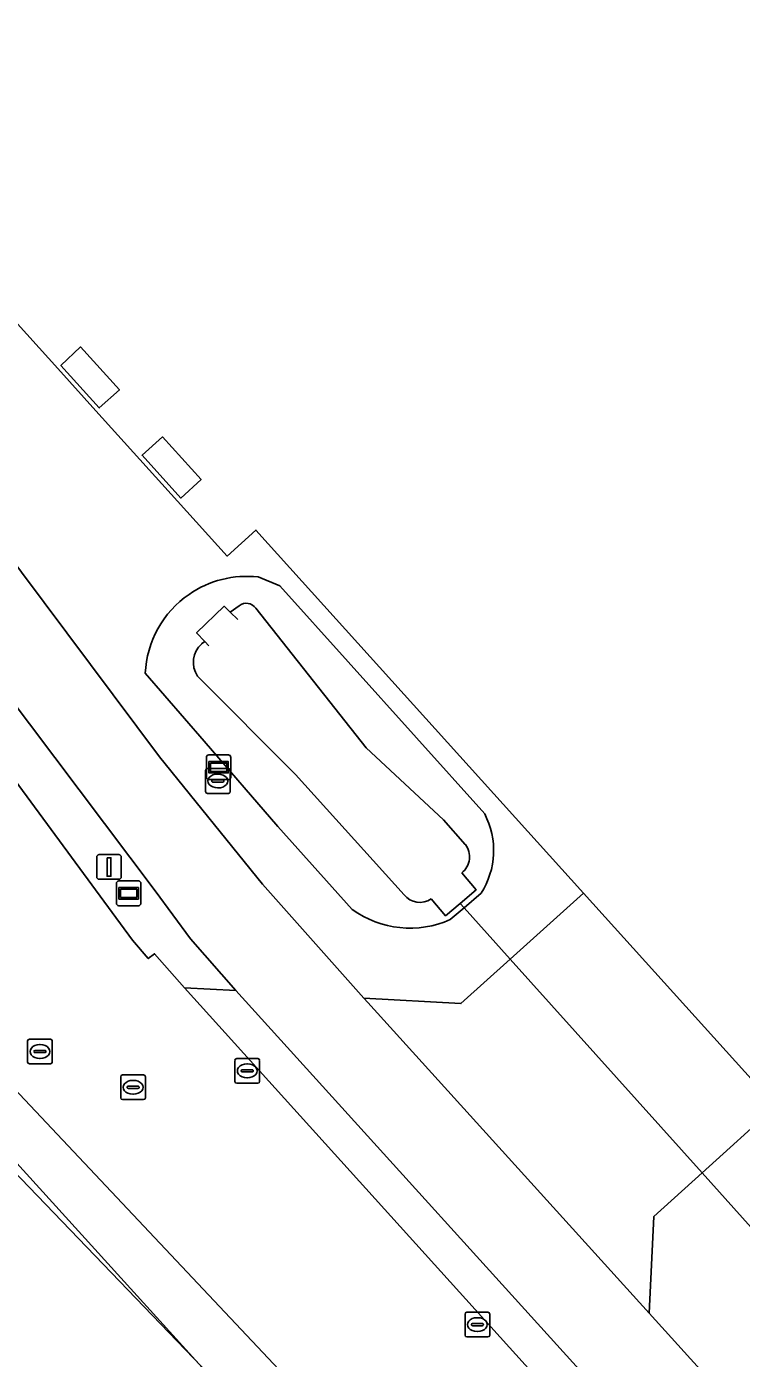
# Model space of a CAD drawing. Extents: x 156141 to 158132, y 385651 to 388333.
# Drawn here: x 156648 to 156677, y 387584.6 to 387638.5 of the extents above; entities that cross this region are included whole.
import ezdxf

# ---------------------------------------------------------------- set-up
doc = ezdxf.new("R2010")
doc.units = 0
for name, color, linetype in [('IMGEO_Berm_groen', 7, 'Continuous'), ('IMGEO_Brandkraan', 7, 'Continuous'), ('IMGEO_Duiker', 7, 'Continuous'), ('IMGEO_Erf', 7, 'Continuous'), ('IMGEO_Fietspad_gesloten', 7, 'Continuous'), ('IMGEO_Groenvoorziening', 7, 'Continuous'), ('IMGEO_Hek', 7, 'Continuous'), ('IMGEO_Informatiebord', 7, 'Continuous'), ('IMGEO_Kolk', 7, 'Continuous'), ('IMGEO_Lage_trafo', 7, 'Continuous'), ('IMGEO_Lichtmast', 7, 'Continuous'), ('IMGEO_Muur', 7, 'Continuous'), ('IMGEO_Oever', 7, 'Continuous'), ('IMGEO_Rijbaan_lokaal_gesloten', 7, 'Continuous'), ('IMGEO_Rijbaan_lokaal_open', 7, 'Continuous'), ('IMGEO_Rioolput', 7, 'Continuous'), ('IMGEO_Verklikker', 7, 'Continuous'), ('IMGEO_Waterloop', 7, 'Continuous')]:
    doc.layers.add(name, color=color, linetype=linetype)

msp = doc.modelspace()

# ---------------------------------------------------------------- linework, layer by layer
at = {"layer": 'IMGEO_Berm_groen'}
for points in [[(156631.794, 387630.013), (156631.221, 387629.55), (156635.328, 387624.409), (156643.266, 387613.813), (156652.324, 387601.511), (156652.968, 387600.758), (156653.22, 387600.956), (156654.437, 387599.58), (156656.514, 387599.474), (156654.677, 387601.565), (156653.249, 387603.495)], [(156653.249, 387603.495), (156633.874, 387629.22)], [(156619.894, 387618.693), (156621.328, 387618.297), (156622.076, 387617.962), (156623.109, 387617.268), (156623.862, 387616.763), (156654.792, 387584.595), (156659.669, 387579.524), (156664.874, 387573.724), (156670.466, 387567.492), (156676.557, 387560.705), (156683.035, 387553.487), (156683.223, 387556.751), (156679.046, 387561.32), (156660.668, 387581.568), (156627.604, 387616.653), (156622.677, 387622.734)]]:
    msp.add_lwpolyline(points, dxfattribs=at)
at = {"layer": 'IMGEO_Brandkraan'}
for p, q in [((156655.284, 387607.518), (156655.284, 387608.37)), ((156655.359, 387608.444), (156656.211, 387608.444)), ((156655.772, 387608.224), (156655.797, 387608.224)), ((156656.285, 387608.37), (156656.285, 387607.518)), ((156655.543, 387607.938), (156655.543, 387607.95)), ((156655.981, 387607.901), (156655.583, 387607.901)), ((156655.586, 387607.987), (156655.984, 387607.987)), ((156655.795, 387607.664), (156655.77, 387607.664)), ((156656.027, 387607.95), (156656.027, 387607.938)), ((156656.211, 387607.444), (156655.359, 387607.444))]:
    msp.add_line(p, q, dxfattribs=at)
for points in [[(156655.284, 387607.518), (156655.284, 387608.37)], [(156655.359, 387608.444), (156656.211, 387608.444)], [(156656.285, 387608.37), (156656.285, 387607.518)], [(156656.211, 387607.444), (156655.359, 387607.444)]]:
    msp.add_lwpolyline(points, dxfattribs=at)
for centre, radius, start, end in [((156655.361, 387608.368), 0.0765, 91.552, 178.448), ((156655.361, 387608.368), 0.0765, 91.552, 178.448), ((156656.209, 387608.368), 0.0765, 1.552, 88.448), ((156656.209, 387608.368), 0.0765, 1.552, 88.448), ((156655.361, 387607.52), 0.0765, 181.552, 268.448), ((156655.361, 387607.52), 0.0765, 181.552, 268.448), ((156655.583, 387607.947), 0.0403, 85.8775, 175.7526), ((156655.58, 387607.937), 0.0366, 178.938, 274.7102), ((156655.984, 387607.944), 0.043, 264.8664, 352.4533), ((156655.988, 387607.949), 0.0386, 1.7309, 96.639), ((156656.209, 387607.52), 0.0765, 271.552, 358.448), ((156656.209, 387607.52), 0.0765, 271.552, 358.448)]:
    msp.add_arc(centre, radius, start, end, dxfattribs=at)
for centre, major_axis, ratio, start_param, end_param in [((156655.771, 387607.944), (-0.387, 0.002), 0.722429, 4.712389, 7.853982), ((156655.796, 387607.944), (-0.39, 0.002), 0.717154, 1.570796, 4.712389)]:
    msp.add_ellipse(centre, major_axis=major_axis, ratio=ratio, start_param=start_param, end_param=end_param, dxfattribs=at)
at = {"layer": 'IMGEO_Duiker'}
msp.add_lwpolyline([(156665.589, 387602.994), (156665.75, 387602.815), (156667.62, 387600.734), (156675.388, 387592.091), (156678.654, 387588.457), (156679.148, 387587.907), (156679.267, 387587.775)], dxfattribs=at)
at = {"layer": 'IMGEO_Erf'}
msp.add_lwpolyline([(156635.094, 387640.354), (156649.301, 387624.631), (156650.851, 387622.917), (156654.149, 387619.266), (156656.158, 387617.043), (156657.325, 387618.097), (156670.587, 387603.403), (156678.365, 387594.783), (156679.166, 387593.896), (156686.466, 387600.496), (156688.888, 387601.354), (156691.163, 387600.15), (156724.535, 387562.997), (156709.488, 387563.912), (156707.811, 387562.233), (156752.805, 387512.437), (156782.941, 387479.122), (156787.929, 387473.603), (156795.681, 387465.029)], dxfattribs=at)
for points in [[(156651.797, 387623.776), (156650.983, 387623.037), (156649.43, 387624.754), (156650.219, 387625.507)], [(156655.106, 387620.146), (156654.283, 387619.389), (156652.717, 387621.12), (156653.537, 387621.867)]]:
    msp.add_lwpolyline(points, close=True, dxfattribs=at)
at = {"layer": 'IMGEO_Fietspad_gesloten'}
msp.add_lwpolyline([(156788.894, 387458.71), (156781.004, 387467.422), (156751.5, 387500), (156673.243, 387586.408), (156661.859, 387598.978), (156661.694, 387599.163), (156657.588, 387603.771), (156653.428, 387608.928), (156636.612, 387631.386), (156633.874, 387629.22), (156653.249, 387603.495), (156654.677, 387601.565), (156656.514, 387599.474), (156673.017, 387581.269), (156675.728, 387578.392), (156710.195, 387540.331), (156712.111, 387538.216), (156746.718, 387500), (156776.128, 387467.523), (156788.556, 387453.799)], dxfattribs=at)
at = {"layer": 'IMGEO_Groenvoorziening'}
for points in [[(156657.325, 387618.097), (156656.158, 387617.043), (156654.149, 387619.266), (156650.851, 387622.917), (156649.301, 387624.631), (156635.094, 387640.354)], [(156634.852, 387633.736), (156636.612, 387631.386), (156653.428, 387608.928), (156657.588, 387603.771), (156661.694, 387599.163), (156665.621, 387598.937), (156667.62, 387600.734), (156670.587, 387603.403), (156657.325, 387618.097)], [(156683.105, 387553.409), (156683.035, 387553.487), (156676.557, 387560.705), (156670.466, 387567.492), (156664.874, 387573.724), (156659.669, 387579.524), (156654.792, 387584.595), (156623.862, 387616.763), (156623.109, 387617.268), (156622.076, 387617.962), (156621.328, 387618.297), (156619.894, 387618.693)], [(156657.414, 387616.199), (156658.297, 387615.835), (156666.583, 387606.61)], [(156661.226, 387602.746), (156658.212, 387606.098), (156655.226, 387609.551), (156652.845, 387612.303)], [(156666.436, 387603.404), (156665.75, 387602.815), (156665.19, 387602.335)]]:
    msp.add_lwpolyline(points, dxfattribs=at)
msp.add_lwpolyline([(156678.365, 387594.783), (156675.388, 387592.091), (156673.43, 387590.319), (156673.243, 387586.408), (156751.5, 387500), (156781.004, 387467.422), (156784.947, 387470.942), (156787.929, 387473.603), (156782.941, 387479.122), (156752.805, 387512.437), (156707.811, 387562.233), (156709.488, 387563.912), (156724.535, 387562.997), (156691.163, 387600.15), (156688.888, 387601.354), (156686.466, 387600.496), (156679.166, 387593.896)], close=True, dxfattribs=at)
for centre, radius, start, end in [((156656.957, 387612.108), 4.117, 83.6224, 124.6331), ((156656.959, 387612.107), 4.119, 124.6567, 177.2707), ((156663.762, 387605.133), 3.184, 327.1141, 27.6353), ((156663.567, 387606.004), 4.012, 234.3025, 293.8585)]:
    msp.add_arc(centre, radius, start, end, dxfattribs=at)
at = {"layer": 'IMGEO_Hek'}
for points in [[(156656.158, 387617.043), (156654.149, 387619.266), (156650.851, 387622.917), (156649.301, 387624.631), (156635.094, 387640.354), (156638.096, 387653.817), (156638.85, 387657.196), (156633.427, 387664.378), (156629.6, 387669.006), (156625.265, 387673.157), (156622.479, 387674.294), (156619.656, 387675.294), (156613.809, 387676.791), (156610.847, 387677.243), (156607.85, 387677.388), (156604.844, 387677.751), (156602.016, 387678.809), (156599.61, 387680.632), (156597.535, 387682.813)], [(156621.815, 387617.999), (156623.877, 387616.835), (156639.077, 387601.905), (156683.035, 387553.487)], [(156656.158, 387617.043), (156657.325, 387618.097)], [(156657.325, 387618.097), (156670.587, 387603.403)], [(156670.587, 387603.403), (156678.365, 387594.783), (156679.166, 387593.896), (156682.233, 387590.498)]]:
    msp.add_lwpolyline(points, dxfattribs=at)
at = {"layer": 'IMGEO_Informatiebord'}
for p, q in [((156651.68, 387603), (156651.68, 387603.8)), ((156651.68, 387603.8), (156651.68, 387603)), ((156651.78, 387603.9), (156652.57, 387603.9)), ((156652.57, 387603.9), (156651.78, 387603.9)), ((156652.67, 387603.8), (156652.67, 387603)), ((156652.67, 387603), (156652.67, 387603.8)), ((156652.57, 387602.9), (156651.78, 387602.9)), ((156651.78, 387602.9), (156652.57, 387602.9))]:
    msp.add_line(p, q, dxfattribs=at)
for points in [[(156651.781, 387603.632), (156652.569, 387603.632), (156652.569, 387603.168), (156651.781, 387603.168), (156651.781, 387603.632)], [(156651.846, 387603.567), (156651.846, 387603.233), (156652.504, 387603.233), (156652.504, 387603.567), (156651.846, 387603.567)]]:
    msp.add_lwpolyline(points, dxfattribs=at)
for centre, start, end in [((156651.78, 387603.8), 90, 180), ((156651.78, 387603.8), 90, 180), ((156652.57, 387603.8), 0, 90), ((156652.57, 387603.8), 360, 90), ((156651.78, 387603), 180, 270), ((156651.78, 387603), 180, 270), ((156652.57, 387603), 270, 0), ((156652.57, 387603), 270, 0)]:
    msp.add_arc(centre, 0.1, start, end, dxfattribs=at)
at = {"layer": 'IMGEO_Kolk'}
for p, q in [((156656.472, 387595.791), (156656.472, 387596.643)), ((156656.547, 387596.717), (156657.399, 387596.717)), ((156656.731, 387596.211), (156656.731, 387596.223)), ((156656.774, 387596.26), (156657.172, 387596.26)), ((156656.96, 387596.497), (156656.985, 387596.497)), ((156657.215, 387596.223), (156657.215, 387596.211)), ((156657.473, 387596.643), (156657.473, 387595.791)), ((156657.399, 387595.717), (156656.547, 387595.717)), ((156657.169, 387596.174), (156656.771, 387596.174)), ((156656.983, 387595.937), (156656.958, 387595.937)), ((156665.787, 387585.525), (156665.787, 387586.377)), ((156665.862, 387586.451), (156666.714, 387586.451)), ((156666.089, 387585.994), (156666.487, 387585.994)), ((156666.275, 387586.231), (156666.3, 387586.231)), ((156666.788, 387586.377), (156666.788, 387585.525)), ((156666.714, 387585.451), (156665.862, 387585.451)), ((156666.046, 387585.945), (156666.046, 387585.957)), ((156666.484, 387585.908), (156666.086, 387585.908)), ((156666.298, 387585.671), (156666.273, 387585.671)), ((156666.53, 387585.957), (156666.53, 387585.945))]:
    msp.add_line(p, q, dxfattribs=at)
for points in [[(156656.472, 387595.791), (156656.472, 387596.643)], [(156656.547, 387596.717), (156657.399, 387596.717)], [(156657.473, 387596.643), (156657.473, 387595.791)], [(156657.399, 387595.717), (156656.547, 387595.717)], [(156665.787, 387585.525), (156665.787, 387586.377)], [(156665.862, 387586.451), (156666.714, 387586.451)], [(156666.788, 387586.377), (156666.788, 387585.525)], [(156666.714, 387585.451), (156665.862, 387585.451)]]:
    msp.add_lwpolyline(points, dxfattribs=at)
for centre, radius, start, end in [((156656.549, 387596.641), 0.0765, 91.552, 178.448), ((156656.549, 387596.641), 0.0765, 91.552, 178.448), ((156656.771, 387596.22), 0.0403, 85.8775, 175.7526), ((156656.768, 387596.21), 0.0366, 178.938, 274.7102), ((156657.172, 387596.217), 0.043, 264.8664, 352.4533), ((156657.176, 387596.222), 0.0386, 1.7309, 96.639), ((156657.397, 387596.641), 0.0765, 1.552, 88.448), ((156657.397, 387596.641), 0.0765, 1.552, 88.448), ((156656.549, 387595.793), 0.0765, 181.552, 268.448), ((156656.549, 387595.793), 0.0765, 181.552, 268.448), ((156657.397, 387595.793), 0.0765, 271.552, 358.448), ((156657.397, 387595.793), 0.0765, 271.552, 358.448), ((156665.864, 387586.375), 0.0765, 91.552, 178.448), ((156665.864, 387586.375), 0.0765, 91.552, 178.448), ((156666.086, 387585.954), 0.0403, 85.8775, 175.7526), ((156666.491, 387585.956), 0.0386, 1.7309, 96.639), ((156666.712, 387586.375), 0.0765, 1.552, 88.448), ((156666.712, 387586.375), 0.0765, 1.552, 88.448), ((156665.864, 387585.527), 0.0765, 181.552, 268.448), ((156665.864, 387585.527), 0.0765, 181.552, 268.448), ((156666.083, 387585.944), 0.0366, 178.938, 274.7102), ((156666.487, 387585.951), 0.043, 264.8664, 352.4533), ((156666.712, 387585.527), 0.0765, 271.552, 358.448), ((156666.712, 387585.527), 0.0765, 271.552, 358.448)]:
    msp.add_arc(centre, radius, start, end, dxfattribs=at)
for centre, major_axis, ratio, start_param, end_param in [((156656.959, 387596.217), (-0.387, 0.002), 0.722429, 4.712389, 7.853982), ((156656.984, 387596.217), (-0.39, 0.002), 0.717154, 1.570796, 4.712389), ((156666.274, 387585.951), (-0.387, 0.002), 0.722429, 4.712389, 7.853982), ((156666.299, 387585.951), (-0.39, 0.002), 0.717154, 1.570796, 4.712389)]:
    msp.add_ellipse(centre, major_axis=major_axis, ratio=ratio, start_param=start_param, end_param=end_param, dxfattribs=at)
at = {"layer": 'IMGEO_Lage_trafo'}
for points in [[(156650.219, 387625.507), (156649.43, 387624.754), (156650.983, 387623.037), (156651.797, 387623.776)], [(156653.537, 387621.867), (156652.717, 387621.12), (156654.283, 387619.389), (156655.106, 387620.146)]]:
    msp.add_lwpolyline(points, close=True, dxfattribs=at)
at = {"layer": 'IMGEO_Lichtmast'}
for p, q in [((156650.883, 387604.066), (156650.883, 387604.866)), ((156650.883, 387604.866), (156650.883, 387604.066)), ((156650.983, 387604.966), (156651.773, 387604.966)), ((156651.773, 387604.966), (156650.983, 387604.966)), ((156651.873, 387604.866), (156651.873, 387604.066)), ((156651.873, 387604.066), (156651.873, 387604.866)), ((156651.773, 387603.966), (156650.983, 387603.966)), ((156650.983, 387603.966), (156651.773, 387603.966))]:
    msp.add_line(p, q, dxfattribs=at)
msp.add_lwpolyline([(156651.303, 387604.841), (156651.453, 387604.841), (156651.453, 387604.091), (156651.303, 387604.091), (156651.303, 387604.841)], dxfattribs=at)
for centre, start, end in [((156650.983, 387604.866), 90, 180), ((156650.983, 387604.866), 90, 180), ((156651.773, 387604.866), 0, 90), ((156651.773, 387604.866), 360, 90), ((156650.983, 387604.066), 180, 270), ((156650.983, 387604.066), 180, 270), ((156651.773, 387604.066), 270, 0), ((156651.773, 387604.066), 270, 0)]:
    msp.add_arc(centre, 0.1, start, end, dxfattribs=at)
at = {"layer": 'IMGEO_Muur'}
msp.add_lwpolyline([(156656.597, 387614.482), (156656.287, 387614.776), (156656.039, 387615.012), (156654.924, 387613.936), (156655.254, 387613.588), (156655.415, 387613.418)], dxfattribs=at)
at = {"layer": 'IMGEO_Oever'}
for points in [[(156666.583, 387606.61), (156658.297, 387615.835), (156657.414, 387616.199)], [(156655.128, 387613.493), (156655.254, 387613.588), (156654.924, 387613.936), (156656.039, 387615.012)], [(156656.039, 387615.012), (156656.287, 387614.776), (156656.648, 387615.033)], [(156657.315, 387614.93), (156661.793, 387609.29), (156664.913, 387606.367), (156665.8, 387605.38)], [(156652.845, 387612.303), (156655.226, 387609.551), (156658.212, 387606.098), (156661.226, 387602.746)], [(156663.318, 387603.34), (156658.929, 387608.212), (156654.964, 387612.189)], [(156665.656, 387604.231), (156666.238, 387603.545), (156665.589, 387602.994), (156664.999, 387602.493), (156664.416, 387603.179)], [(156665.19, 387602.335), (156665.75, 387602.815), (156666.436, 387603.404)]]:
    msp.add_lwpolyline(points, dxfattribs=at)
for centre, radius, start, end in [((156656.957, 387612.108), 4.117, 83.6224, 124.6331), ((156656.959, 387612.107), 4.119, 124.6567, 177.2707), ((156656.936, 387614.686), 0.451, 32.7594, 129.6838), ((156655.779, 387612.749), 0.988, 131.16, 214.5034), ((156663.762, 387605.133), 3.184, 327.1141, 27.6353), ((156665.154, 387604.877), 0.819, 307.8507, 37.8625), ((156663.954, 387603.849), 0.815, 218.7196, 304.5967), ((156663.567, 387606.004), 4.012, 234.3025, 293.8585)]:
    msp.add_arc(centre, radius, start, end, dxfattribs=at)
at = {"layer": 'IMGEO_Rijbaan_lokaal_gesloten'}
for points in [[(156788.413, 387451.522), (156774.162, 387467.307), (156773.831, 387467.673), (156730.58, 387515.468), (156710.944, 387537.167), (156709.034, 387539.277), (156672.91, 387579.145), (156654.437, 387599.58), (156653.22, 387600.956), (156652.968, 387600.758), (156652.324, 387601.511), (156643.266, 387613.813), (156635.328, 387624.409), (156631.221, 387629.55), (156629.055, 387632.324), (156625.923, 387629.738), (156628.073, 387627.087), (156631.37, 387622.538)], [(156629.721, 387621.374), (156626.097, 387625.523), (156623.938, 387628.238), (156620.467, 387625.496), (156622.677, 387622.734), (156627.604, 387616.653), (156660.668, 387581.568), (156679.046, 387561.32), (156683.223, 387556.751), (156707.065, 387530.376), (156722.22, 387513.639), (156729.612, 387505.458), (156730.302, 387504.709), (156738.019, 387496.204), (156747.382, 387485.781), (156752.334, 387480.269), (156787.478, 387441.603), (156796.344, 387431.818)]]:
    msp.add_lwpolyline(points, dxfattribs=at)
at = {"layer": 'IMGEO_Rijbaan_lokaal_open'}
for points in [[(156678.365, 387594.783), (156670.587, 387603.403), (156667.62, 387600.734), (156665.621, 387598.937), (156661.694, 387599.163), (156661.859, 387598.978), (156673.243, 387586.408), (156673.43, 387590.319), (156675.388, 387592.091)], [(156656.514, 387599.474), (156654.437, 387599.58), (156672.91, 387579.145), (156673.017, 387581.269)]]:
    msp.add_lwpolyline(points, close=True, dxfattribs=at)
at = {"layer": 'IMGEO_Rioolput'}
for p, q in [((156648.082, 387596.574), (156648.082, 387597.426)), ((156648.157, 387597.5), (156649.009, 387597.5)), ((156648.57, 387597.28), (156648.595, 387597.28)), ((156649.083, 387597.426), (156649.083, 387596.574)), ((156648.341, 387596.994), (156648.341, 387597.006)), ((156648.779, 387596.957), (156648.381, 387596.957)), ((156648.384, 387597.043), (156648.782, 387597.043)), ((156648.825, 387597.006), (156648.825, 387596.994)), ((156649.009, 387596.5), (156648.157, 387596.5)), ((156648.593, 387596.72), (156648.568, 387596.72)), ((156651.852, 387595.127), (156651.852, 387595.979)), ((156651.927, 387596.053), (156652.779, 387596.053)), ((156652.34, 387595.833), (156652.365, 387595.833)), ((156652.853, 387595.979), (156652.853, 387595.127)), ((156652.111, 387595.547), (156652.111, 387595.559)), ((156652.549, 387595.51), (156652.151, 387595.51)), ((156652.154, 387595.596), (156652.552, 387595.596)), ((156652.363, 387595.273), (156652.338, 387595.273)), ((156652.595, 387595.559), (156652.595, 387595.547)), ((156652.779, 387595.053), (156651.927, 387595.053))]:
    msp.add_line(p, q, dxfattribs=at)
for points in [[(156648.082, 387596.574), (156648.082, 387597.426)], [(156648.157, 387597.5), (156649.009, 387597.5)], [(156649.083, 387597.426), (156649.083, 387596.574)], [(156649.009, 387596.5), (156648.157, 387596.5)], [(156651.852, 387595.127), (156651.852, 387595.979)], [(156651.927, 387596.053), (156652.779, 387596.053)], [(156652.853, 387595.979), (156652.853, 387595.127)], [(156652.779, 387595.053), (156651.927, 387595.053)]]:
    msp.add_lwpolyline(points, dxfattribs=at)
for centre, radius, start, end in [((156648.159, 387597.424), 0.0765, 91.552, 178.448), ((156648.159, 387597.424), 0.0765, 91.552, 178.448), ((156649.007, 387597.424), 0.0765, 1.552, 88.448), ((156649.007, 387597.424), 0.0765, 1.552, 88.448), ((156648.381, 387597.003), 0.0403, 85.8775, 175.7526), ((156648.378, 387596.993), 0.0366, 178.938, 274.7102), ((156648.782, 387597), 0.043, 264.8664, 352.4533), ((156648.786, 387597.005), 0.0386, 1.7309, 96.639), ((156648.159, 387596.576), 0.0765, 181.552, 268.448), ((156648.159, 387596.576), 0.0765, 181.552, 268.448), ((156649.007, 387596.576), 0.0765, 271.552, 358.448), ((156649.007, 387596.576), 0.0765, 271.552, 358.448), ((156651.929, 387595.977), 0.0765, 91.552, 178.448), ((156651.929, 387595.977), 0.0765, 91.552, 178.448), ((156652.777, 387595.977), 0.0765, 1.552, 88.448), ((156652.777, 387595.977), 0.0765, 1.552, 88.448), ((156651.929, 387595.129), 0.0765, 181.552, 268.448), ((156651.929, 387595.129), 0.0765, 181.552, 268.448), ((156652.151, 387595.556), 0.0403, 85.8775, 175.7526), ((156652.148, 387595.546), 0.0366, 178.938, 274.7102), ((156652.552, 387595.553), 0.043, 264.8664, 352.4533), ((156652.556, 387595.558), 0.0386, 1.7309, 96.639), ((156652.777, 387595.129), 0.0765, 271.552, 358.448), ((156652.777, 387595.129), 0.0765, 271.552, 358.448)]:
    msp.add_arc(centre, radius, start, end, dxfattribs=at)
for centre, major_axis, ratio, start_param, end_param in [((156648.569, 387597), (-0.387, 0.002), 0.722429, 4.712389, 7.853982), ((156648.594, 387597), (-0.39, 0.002), 0.717154, 1.570796, 4.712389), ((156652.339, 387595.553), (-0.387, 0.002), 0.722429, 4.712389, 7.853982), ((156652.364, 387595.553), (-0.39, 0.002), 0.717154, 1.570796, 4.712389)]:
    msp.add_ellipse(centre, major_axis=major_axis, ratio=ratio, start_param=start_param, end_param=end_param, dxfattribs=at)
at = {"layer": 'IMGEO_Verklikker'}
for p, q in [((156655.318, 387608.1), (156655.318, 387608.9)), ((156655.318, 387608.9), (156655.318, 387608.1)), ((156655.418, 387609), (156656.208, 387609)), ((156656.208, 387609), (156655.418, 387609)), ((156656.308, 387608.9), (156656.308, 387608.1)), ((156656.308, 387608.1), (156656.308, 387608.9)), ((156656.208, 387608), (156655.418, 387608)), ((156655.418, 387608), (156656.208, 387608))]:
    msp.add_line(p, q, dxfattribs=at)
for points in [[(156655.419, 387608.732), (156656.207, 387608.732), (156656.207, 387608.268), (156655.419, 387608.268), (156655.419, 387608.732)], [(156655.484, 387608.667), (156655.484, 387608.333), (156656.142, 387608.333), (156656.142, 387608.667), (156655.484, 387608.667)]]:
    msp.add_lwpolyline(points, dxfattribs=at)
for centre, start, end in [((156655.418, 387608.9), 90, 180), ((156655.418, 387608.9), 90, 180), ((156656.208, 387608.9), 0, 90), ((156656.208, 387608.9), 360, 90), ((156655.418, 387608.1), 180, 270), ((156655.418, 387608.1), 180, 270), ((156656.208, 387608.1), 270, 0), ((156656.208, 387608.1), 270, 0)]:
    msp.add_arc(centre, 0.1, start, end, dxfattribs=at)
at = {"layer": 'IMGEO_Waterloop'}
for points in [[(156656.648, 387615.033), (156656.287, 387614.776), (156656.039, 387615.012), (156654.924, 387613.936), (156655.254, 387613.588), (156655.128, 387613.493)], [(156665.8, 387605.38), (156664.913, 387606.367), (156661.793, 387609.29), (156657.315, 387614.93)], [(156654.964, 387612.189), (156658.929, 387608.212), (156663.318, 387603.34)], [(156664.416, 387603.179), (156664.999, 387602.493), (156665.589, 387602.994), (156666.238, 387603.545), (156665.656, 387604.231)]]:
    msp.add_lwpolyline(points, dxfattribs=at)
for centre, radius, start, end in [((156656.936, 387614.686), 0.451, 32.7594, 129.6838), ((156655.779, 387612.749), 0.988, 131.16, 214.5034), ((156665.154, 387604.877), 0.819, 307.8507, 37.8625), ((156663.954, 387603.849), 0.815, 218.7196, 304.5967)]:
    msp.add_arc(centre, radius, start, end, dxfattribs=at)

doc.saveas('drawing.dxf')
